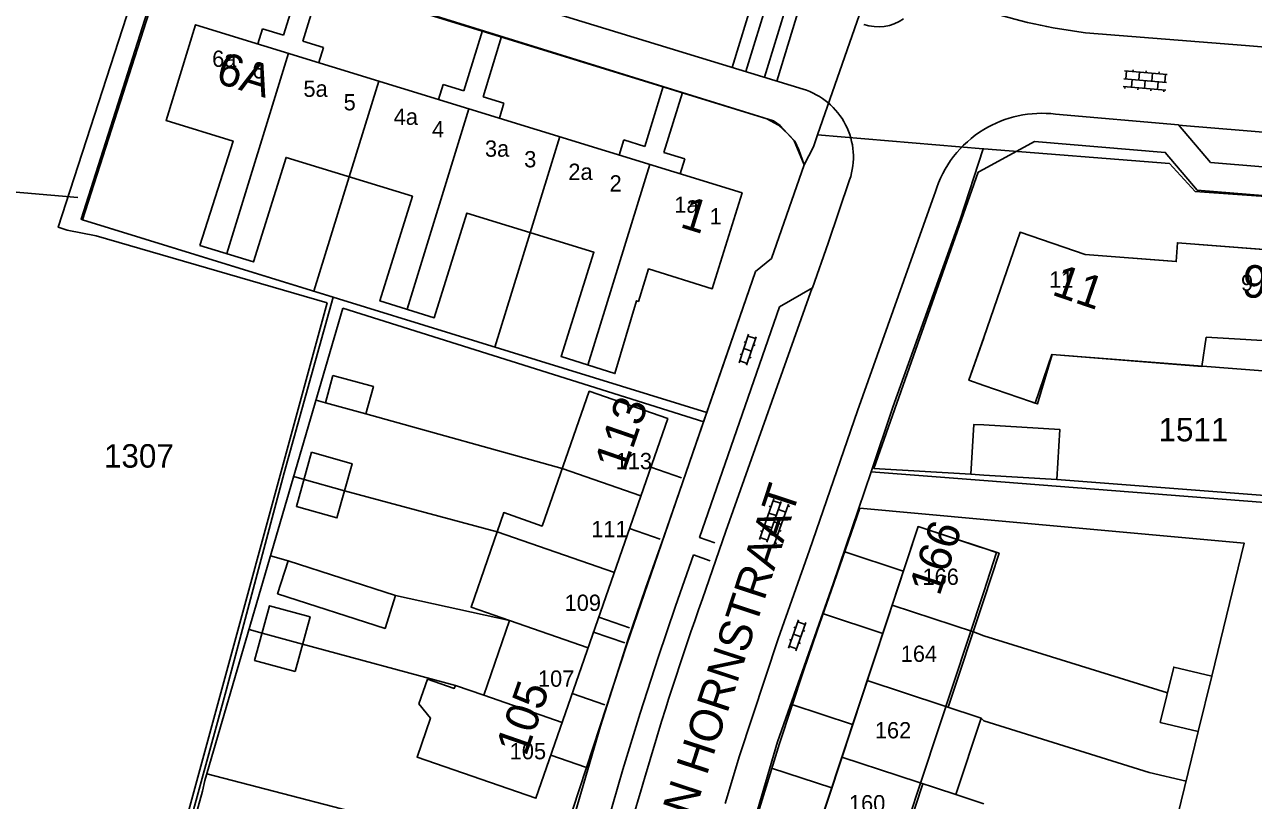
# Model space of a CAD drawing. Extents: x 148816 to 151297, y 399515 to 402500.
# Drawn here: x 149926.5 to 150020.7, y 400528.6 to 400588.1 of the extents above; entities that cross this region are included whole.
import ezdxf

# ---------------------------------------------------------------- set-up
doc = ezdxf.new("R2010")
doc.units = 0
for name, color, linetype in [('B01 Hoofdgebouw  [D] Norm', 7, 'Continuous'), ('B01 Hoofdgebouw  [T] Norm', 7, 'Continuous'), ('B01 hoofgebouw', 7, 'Continuous'), ('B02 Bijgebouw  [D] Norm', 7, 'Continuous'), ('B02 Bijgebouw  [T] Norm', 7, 'Continuous'), ('B07 Tussenmuur  [D] Norm', 7, 'Continuous'), ('G01 perceelsgrens', 7, 'Continuous'), ('S02 Open verharding  Norm', 7, 'Continuous'), ('T04 Haag heg  [D] Gem', 7, 'Continuous'), ('V00 Kant verharding algemeen  [T] Norm', 7, 'Continuous'), ('V00 Kant verharding algemeen secundair  [T] Gem', 7, 'Continuous'), ('Z01 perceelnummer', 7, 'Continuous'), ('Z02 huisnummer', 7, 'Continuous'), ('Z02 Huisnummer  [Tekst] Norm', 7, 'Continuous'), ('Z06 straatnaam', 7, 'Continuous')]:
    doc.layers.add(name, color=color, linetype=linetype)

msp = doc.modelspace()

# ---------------------------------------------------------------- linework, layer by layer
at = {"layer": 'B01 Hoofdgebouw  [D] Norm'}
for p, q in [((150000, 400543.98), (149997.274, 400535.727)), ((149997.858, 400529.028), (149999.795, 400534.894)), ((149988.583, 400509.413), (149995.337, 400529.861))]:
    msp.add_line(p, q, dxfattribs=at)
for points in [[(150003.6, 400559.18), (150003.948, 400559.06), (150005.233, 400562.792), (150023.367, 400561.377), (150023.7, 400565.66)], [(150000, 400543.979), (150001.176, 400547.539), (150000, 400547.928)]]:
    msp.add_lwpolyline(points, dxfattribs=at)
at = {"layer": 'B01 Hoofdgebouw  [T] Norm'}
for p, q in [((149937.31, 400580.74), (149939.57, 400588.09)), ((149939.57, 400588.09), (149981.48, 400575.19)), ((149942.44, 400579.16), (149937.31, 400580.74)), ((149939.9, 400571.16), (149942.44, 400579.16)), ((149946.51, 400577.91), (149944.02, 400569.89)), ((149956.19, 400574.93), (149946.51, 400577.91)), ((149953.71, 400566.9), (149956.19, 400574.93)), ((149981.48, 400575.19), (149979.19, 400567.83)), ((149960.36, 400573.64), (149957.87, 400565.61)), ((149970.11, 400570.63), (149960.36, 400573.64)), ((150002.79, 400572.17), (150000, 400564.085)), ((150007.78, 400570.46), (150002.79, 400572.17)), ((149944.02, 400569.89), (149939.9, 400571.16)), ((150014.86, 400571.36), (150014.76, 400569.92)), ((150024.09, 400570.64), (150014.86, 400571.36)), ((149967.59, 400562.63), (149970.11, 400570.63)), ((150014.76, 400569.92), (150007.78, 400570.46)), ((149974.31, 400569.35), (149973.53, 400566.86)), ((149979.19, 400567.83), (149974.31, 400569.35)), ((149957.87, 400565.61), (149953.71, 400566.9)), ((149973.38, 400566.91), (149971.72, 400561.33)), ((149973.53, 400566.86), (149973.38, 400566.91)), ((150000, 400564.08), (149998.87, 400560.81)), ((149971.72, 400561.33), (149967.59, 400562.63)), ((149949.52, 400559.09), (149950.09, 400561.18)), ((149950.09, 400561.18), (149953.2, 400560.33)), ((149998.87, 400560.81), (150000, 400560.42)), ((150000, 400560.42), (150003.6, 400559.18)), ((149953.2, 400560.33), (149952.62, 400558.23)), ((149969.76, 400559.97), (149966.14, 400549.63)), ((149975.77, 400557.87), (149969.76, 400559.97)), ((149952.62, 400558.23), (149949.52, 400559.09)), ((149965.67, 400528.75), (149975.77, 400557.87)), ((149947.3, 400551.12), (149948.47, 400555.29)), ((149948.47, 400555.29), (149951.58, 400554.41)), ((149951.58, 400554.41), (149950.41, 400550.25)), ((149950.41, 400550.25), (149947.3, 400551.12)), ((149963.2, 400550.66), (149960.69, 400543.4)), ((149966.14, 400549.63), (149963.2, 400550.66)), ((149983.38, 400514.5), (149994.97, 400549.59)), ((149994.97, 400549.59), (150000, 400547.928)), ((149945.86, 400544.43), (149946.67, 400546.95)), ((149946.67, 400546.95), (149954.91, 400544.3)), ((149954.1, 400541.78), (149945.86, 400544.43)), ((149944.09, 400539.32), (149945.24, 400543.51)), ((149945.24, 400543.51), (149948.35, 400542.66)), ((149954.91, 400544.3), (149954.1, 400541.78)), ((149948.35, 400542.66), (149947.2, 400538.47)), ((149960.69, 400543.4), (149963.64, 400542.39)), ((149963.64, 400542.39), (149961.66, 400536.65)), ((149947.2, 400538.47), (149944.09, 400539.32)), ((149957.35, 400537.89), (149956.7, 400536)), ((149959.41, 400537.17), (149957.35, 400537.89)), ((149959.49, 400537.4), (149959.41, 400537.17)), ((149961.66, 400536.65), (149959.49, 400537.4)), ((149956.7, 400536), (149957.58, 400534.89)), ((149957.58, 400534.89), (149956.55, 400531.91)), ((149956.55, 400531.91), (149965.67, 400528.75))]:
    msp.add_line(p, q, dxfattribs=at)
at = {"layer": 'B01 hoofgebouw'}
for points in [[(149939.9, 400571.16), (149944.02, 400569.89), (149946.51, 400577.91), (149956.19, 400574.93), (149953.71, 400566.9), (149957.87, 400565.61), (149960.36, 400573.64), (149970.11, 400570.63), (149967.59, 400562.63), (149971.72, 400561.33), (149973.38, 400566.91), (149973.53, 400566.86), (149974.31, 400569.35), (149979.19, 400567.83), (149981.48, 400575.19), (149939.57, 400588.09), (149937.31, 400580.74), (149942.44, 400579.16), (149939.9, 400571.16)], [(150000, 400564.085), (150002.79, 400572.17), (150007.781, 400570.46), (150014.451, 400569.944), (150014.76, 400569.92), (150014.86, 400571.36), (150024.09, 400570.64), (150023.7, 400565.66)], [(150003.6, 400559.181), (150004.12, 400559.002), (150005.248, 400562.782), (150016.721, 400561.868), (150017.067, 400564.119), (150023.549, 400563.727), (150023.7, 400565.66)], [(150000, 400560.421), (149998.87, 400560.81), (150000, 400564.085)], [(149950.09, 400561.18), (149949.52, 400559.09), (149952.62, 400558.23), (149953.2, 400560.33), (149950.09, 400561.18)], [(150003.6, 400559.181), (150000, 400560.421)], [(149956.7, 400536), (149957.35, 400537.89), (149959.41, 400537.17), (149959.49, 400537.4), (149961.66, 400536.65), (149963.64, 400542.39), (149960.69, 400543.4), (149963.2, 400550.66), (149966.14, 400549.63), (149969.76, 400559.97), (149975.77, 400557.87), (149965.67, 400528.751), (149956.55, 400531.91), (149957.58, 400534.89), (149956.7, 400536)], [(150000, 400553.542), (149999.016, 400553.601), (149999.245, 400557.431), (150000, 400557.386)], [(150000, 400557.386), (150005.833, 400557.037), (150005.604, 400553.207)], [(149948.47, 400555.29), (149947.3, 400551.121), (149950.41, 400550.25), (149951.58, 400554.41), (149948.47, 400555.29)], [(150005.604, 400553.207), (150000, 400553.542)], [(149988.41, 400509.47), (149983.66, 400511.04), (149984.66, 400514.08), (149983.38, 400514.5), (149994.97, 400549.591), (149999.72, 400548.02)], [(150000, 400547.927), (149999.72, 400548.02)], [(150000, 400544.589), (150000.994, 400547.599), (150000, 400547.927)], [(149946.67, 400546.95), (149945.86, 400544.43), (149954.1, 400541.78), (149954.91, 400544.3), (149946.67, 400546.95)], [(149984.66, 400514.08), (149989.409, 400512.522), (150000, 400544.589)], [(149947.2, 400538.47), (149948.35, 400542.66), (149945.24, 400543.51), (149944.09, 400539.32), (149947.2, 400538.47)]]:
    msp.add_lwpolyline(points, dxfattribs=at)
at = {"layer": 'B02 Bijgebouw  [D] Norm'}
for p, q in [((149947.885, 400553.205), (149950.997, 400552.332)), ((149944.665, 400541.415), (149947.774, 400540.562))]:
    msp.add_line(p, q, dxfattribs=at)
msp.add_lwpolyline([(150017.489, 400538.1), (150016.452, 400533.857), (150013.537, 400534.569), (150014.574, 400538.812)], close=True, dxfattribs=at)
at = {"layer": 'B02 Bijgebouw  [T] Norm'}
for points in [[(150000, 400553.542), (149999.016, 400553.601), (149999.245, 400557.431), (150000, 400557.386)], [(150000, 400557.386), (150005.833, 400557.037), (150005.604, 400553.207), (150000, 400553.542)]]:
    msp.add_lwpolyline(points, dxfattribs=at)
at = {"layer": 'B07 Tussenmuur  [D] Norm'}
for p, q in [((149946.692, 400585.898), (149941.96, 400570.525)), ((149946.692, 400585.898), (149941.96, 400570.525)), ((149951.35, 400576.42), (149953.612, 400583.767)), ((149951.35, 400576.42), (149953.612, 400583.767)), ((149960.525, 400581.64), (149955.79, 400566.255)), ((149960.525, 400581.64), (149955.79, 400566.255)), ((149965.235, 400572.135), (149967.51, 400579.503)), ((149965.235, 400572.135), (149967.51, 400579.503)), ((149974.393, 400577.372), (149969.655, 400561.98)), ((149974.393, 400577.372), (149969.655, 400561.98)), ((149973.714, 400551.942), (149967.682, 400554.034)), ((149973.714, 400551.942), (149967.682, 400554.034)), ((149971.679, 400546.074), (149962.692, 400549.191)), ((149971.679, 400546.074), (149962.692, 400549.191)), ((149992.981, 400543.569), (149999.218, 400541.509)), ((149992.981, 400543.569), (149999.218, 400541.509)), ((149969.675, 400540.297), (149963.64, 400542.39)), ((149969.675, 400540.297), (149963.64, 400542.39)), ((149991.068, 400537.777), (149999.795, 400534.894)), ((149991.068, 400537.777), (149999.795, 400534.894)), ((149967.685, 400534.56), (149961.66, 400536.65)), ((149967.685, 400534.56), (149961.66, 400536.65)), ((149989.13, 400531.91), (149997.858, 400529.028)), ((149989.13, 400531.91), (149997.858, 400529.028))]:
    msp.add_line(p, q, dxfattribs=at)
at = {"layer": 'G01 perceelsgrens'}
for points in [[(149994.947, 400601.708), (149991.418, 400591.597), (149987.257, 400579.636)], [(149937.79, 400594.65), (149930.89, 400573.13), (149950.12, 400567.185)], [(149986.226, 400577.343), (149985.819, 400578.48), (149985.509, 400579.15), (149985.045, 400579.666), (149984.272, 400580.388), (149983.38, 400580.88), (149940.38, 400594.13), (149937.79, 400594.65)], [(149987.257, 400579.636), (149986.942, 400578.731), (149986.226, 400577.343)], [(149999.951, 400578.573), (149987.257, 400579.636)], [(149991.369, 400553.797), (149993.045, 400558.759), (149998.186, 400573.138), (149999.951, 400578.573)], [(149999.951, 400578.573), (150000, 400578.569)], [(150000, 400578.569), (150014.245, 400577.448), (150016.206, 400575.301), (150028.83, 400574.394)], [(149986.226, 400577.343), (149983.719, 400570.161), (149982.506, 400569.155), (149978.527, 400557.622), (149972.637, 400540.551), (149968.49, 400527.91), (149964.54, 400512.16), (149962.71, 400503.901), (149961.963, 400500)], [(150028.83, 400574.394), (150027.105, 400551.007), (150000, 400553.123)], [(149950.12, 400567.185), (149946.373, 400553.715), (149941.905, 400537.01), (149931.789, 400500)], [(149975.664, 400500), (149976.635, 400505.705), (149979.523, 400516.311), (149981.512, 400523.954), (149982.662, 400527.838), (149984.191, 400533.073), (149988.461, 400545.186), (149991.369, 400553.797)], [(150000, 400553.123), (149991.369, 400553.797)]]:
    msp.add_lwpolyline(points, dxfattribs=at)
at = {"layer": 'S02 Open verharding  Norm'}
for p, q in [((150010.74, 400583.95), (150014.028, 400583.662)), ((150010.793, 400584.547), (150014.08, 400584.26)), ((150010.942, 400584.534), (150010.89, 400583.937)), ((150011.44, 400584.491), (150011.453, 400584.64)), ((150011.938, 400584.447), (150011.886, 400583.85)), ((150012.436, 400584.404), (150012.449, 400584.553)), ((150012.934, 400584.36), (150012.882, 400583.762)), ((150013.432, 400584.317), (150013.446, 400584.466)), ((150013.931, 400584.273), (150013.878, 400583.675)), ((150010.688, 400583.352), (150013.975, 400583.065)), ((150010.837, 400583.339), (150010.824, 400583.189)), ((150011.388, 400583.893), (150011.336, 400583.295)), ((150011.834, 400583.252), (150011.821, 400583.102)), ((150012.384, 400583.806), (150012.332, 400583.208)), ((150012.83, 400583.165), (150012.817, 400583.015)), ((150013.328, 400583.121), (150013.38, 400583.719)), ((150013.826, 400583.078), (150013.813, 400582.928)), ((149981.252, 400562.155), (149981.978, 400564.338)), ((149982.5, 400564.006), (149981.931, 400564.196)), ((149981.615, 400563.247), (149982.185, 400563.057)), ((149981.631, 400563.768), (149981.773, 400563.721)), ((149981.822, 400561.966), (149982.548, 400564.149)), ((149982.342, 400563.532), (149982.485, 400563.484)), ((149981.869, 400562.108), (149981.3, 400562.298)), ((149981.315, 400562.82), (149981.458, 400562.772)), ((149982.027, 400562.583), (149982.169, 400562.536)), ((149982.811, 400548.601), (149983.907, 400551.714)), ((149983.377, 400548.402), (149984.473, 400551.514)), ((149983.691, 400551.101), (149983.55, 400551.15)), ((149983.857, 400551.572), (149984.423, 400551.373)), ((149983.943, 400548.202), (149985.039, 400551.315)), ((149984.989, 400551.174), (149985.131, 400551.124)), ((149983.359, 400550.157), (149983.218, 400550.207)), ((149983.525, 400550.629), (149984.091, 400550.43)), ((149984.823, 400550.702), (149984.257, 400550.901)), ((149984.657, 400550.23), (149984.798, 400550.181)), ((149983.027, 400549.214), (149982.885, 400549.264)), ((149983.193, 400549.686), (149983.759, 400549.486)), ((149983.925, 400549.958), (149984.491, 400549.759)), ((149984.325, 400549.287), (149984.466, 400549.237)), ((149982.861, 400548.742), (149983.427, 400548.543)), ((149983.593, 400549.015), (149984.159, 400548.815)), ((149983.993, 400548.344), (149984.134, 400548.294)), ((149985.031, 400540.261), (149985.806, 400542.427)), ((149985.446, 400541.865), (149985.587, 400541.815)), ((149985.596, 400540.059), (149986.371, 400542.225)), ((149986.32, 400542.084), (149985.755, 400542.286)), ((149986.152, 400541.613), (149986.293, 400541.562)), ((149985.109, 400540.924), (149985.25, 400540.873)), ((149985.419, 400541.344), (149985.983, 400541.142)), ((149985.815, 400540.671), (149985.956, 400540.621)), ((149985.647, 400540.2), (149985.082, 400540.402))]:
    msp.add_line(p, q, dxfattribs=at)
at = {"layer": 'T04 Haag heg  [D] Gem'}
for p, q in [((149948.637, 400567.644), (149951.35, 400576.42)), ((149930.548, 400574.821), (149921.437, 400575.618)), ((149962.521, 400563.353), (149965.235, 400572.135)), ((149948.81, 400559.297), (149949.52, 400559.09)), ((149952.62, 400558.23), (149967.682, 400554.034)), ((149974.475, 400554.135), (149976.821, 400553.321)), ((149947.098, 400553.435), (149947.885, 400553.205)), ((149950.997, 400552.332), (149962.692, 400549.191)), ((149972.849, 400549.449), (149975.202, 400548.633)), ((149945.32, 400547.344), (149946.67, 400546.95)), ((149993.837, 400546.16), (149989.349, 400547.642)), ((149954.91, 400544.3), (149963.64, 400542.39)), ((149970.485, 400542.634), (149972.848, 400541.814)), ((149992.262, 400541.39), (149987.71, 400542.893)), ((149943.673, 400541.705), (149944.665, 400541.415)), ((149970.089, 400541.489), (149972.479, 400540.66)), ((149999.218, 400541.509), (150000, 400541.216)), ((150000, 400541.216), (150014.092, 400536.841)), ((149947.774, 400540.562), (149959.49, 400537.4)), ((149968.456, 400536.784), (149970.95, 400535.919)), ((149989.951, 400534.395), (149985.3, 400535.932)), ((149999.795, 400534.894), (150000, 400534.692)), ((150012.689, 400530.726), (150000, 400534.692)), ((149966.817, 400532.058), (149969.48, 400531.134)), ((149988.348, 400529.541), (149983.731, 400531.066)), ((150015.522, 400530.058), (150012.689, 400530.726)), ((149997.858, 400529.028), (150000, 400528.31))]:
    msp.add_line(p, q, dxfattribs=at)
at = {"layer": 'V00 Kant verharding algemeen  [T] Norm'}
for p, q in [((149983.884, 400580.724), (149943.688, 400593.201)), ((149947.748, 400591.941), (149946.311, 400587.277)), ((149949.217, 400591.485), (149947.783, 400586.824)), ((149957.342, 400591.979), (149986.157, 400583.146)), ((149944.354, 400586.617), (149944.709, 400587.771)), ((149944.709, 400587.771), (149946.311, 400587.277)), ((149949.385, 400586.332), (149947.783, 400586.824)), ((149961.571, 400587.65), (149960.144, 400583.019)), ((149963.039, 400587.194), (149961.616, 400582.566)), ((149949.03, 400585.178), (149949.385, 400586.332)), ((149958.187, 400582.359), (149958.542, 400583.513)), ((149958.542, 400583.513), (149960.144, 400583.019)), ((149975.428, 400583.349), (149974.012, 400578.751)), ((149963.218, 400582.074), (149961.616, 400582.566)), ((149962.863, 400580.92), (149963.218, 400582.074)), ((149976.897, 400582.893), (149975.484, 400578.298)), ((149972.055, 400578.091), (149972.41, 400579.245)), ((149972.41, 400579.245), (149974.012, 400578.751)), ((149977.086, 400577.806), (149975.484, 400578.298)), ((149976.731, 400576.652), (149977.086, 400577.806)), ((149930.89, 400573.13), (149978.771, 400558.33)), ((149929.73, 400572.32), (149931.95, 400571.89)), ((149931.95, 400571.89), (149949.66, 400566.75)), ((149982.506, 400569.155), (149975.48, 400548.791)), ((149949.66, 400566.75), (149931.44, 400500)), ((149950.87, 400566.35), (149940.29, 400530.12)), ((149978.529, 400557.627), (149950.87, 400566.35)), ((150016.451, 400533.857), (150014.552, 400526.087)), ((149940.436, 400530.621), (149967.367, 400523.636)), ((149940.29, 400530.12), (149940.09, 400529.28)), ((149940.09, 400529.28), (149932.12, 400500))]:
    msp.add_line(p, q, dxfattribs=at)
for points in [[(149929.73, 400572.32), (149929.034, 400572.548), (149936.457, 400595.432), (149935.133, 400595.781)], [(149943.688, 400593.201), (149937.752, 400595.008), (149930.785, 400573.164), (149930.89, 400573.13)], [(150007.804, 400587.476), (150020.07, 400586.485), (150040.541, 400584.782), (150060.031, 400583.178), (150062.244, 400582.988)], [(150005.5, 400581.234), (150014.943, 400580.401), (150017.401, 400577.521), (150050.424, 400574.791), (150053.459, 400577.188), (150057.867, 400576.828), (150060.583, 400576.54)], [(149983.884, 400580.724), (149984.385, 400580.356), (149985.479, 400579.191), (149986.226, 400577.343), (149983.719, 400570.161), (149982.506, 400569.155)], [(150000, 400577.003), (150003.906, 400579.139), (150013.918, 400578.293), (150016.378, 400575.408), (150029.197, 400574.357), (150027.54, 400551.521), (150005.604, 400553.207)], [(149999.016, 400553.601), (149991.573, 400554.046), (149999.587, 400576.776), (150000, 400577.003)], [(149979.376, 400548.343), (149978.221, 400548.754), (149984.349, 400566.445), (149986.865, 400567.893), (149988.076, 400571.328), (149989.721, 400576.186)], [(149984.229, 400540.969), (149986.632, 400547.789), (149990.336, 400558.455), (149996.195, 400575.011), (149996.286, 400575.22)], [(150000, 400550.133), (149990.506, 400550.997), (149988.295, 400544.651)], [(150017.489, 400538.1), (150019.986, 400548.315), (150000, 400550.133)], [(149975.48, 400548.791), (149974.064, 400544.846), (149972.709, 400540.879)], [(149975.051, 400539.555), (149976.374, 400543.491), (149977.751, 400547.409)], [(149977.751, 400547.409), (149979.027, 400546.972)], [(149988.295, 400544.651), (149987.222, 400541.596), (149986.176, 400538.531)], [(149972.709, 400540.879), (149970.61, 400534.28), (149968.676, 400527.626)], [(149980.168, 400528.356), (149981.288, 400532.003), (149984.229, 400540.969)], [(149972.328, 400530.954), (149973.656, 400535.264), (149975.051, 400539.555)], [(149986.176, 400538.531), (149984.34, 400532.935), (149982.595, 400527.308)], [(149970.092, 400522.936), (149971.177, 400526.954), (149972.328, 400530.954)]]:
    msp.add_lwpolyline(points, dxfattribs=at)
for centre, radius, start, end in [((150012.748, 400628.062), 40.886, 251.83264, 263.05461), ((149991.916, 400591.31), 3.384, 250.96214, 304.85424), ((149984.56, 400577.935), 5.45, 341.27982, 72.95236), ((150004.468, 400572.685), 8.611, 83.1186, 121.25866), ((150004.419, 400572.801), 8.486, 121.38189, 163.43553)]:
    msp.add_arc(centre, radius, start, end, dxfattribs=at)
at = {"layer": 'V00 Kant verharding algemeen secundair  [T] Gem'}
for p, q in [((149982.498, 400590.659), (149980.707, 400584.817)), ((149983.549, 400590.337), (149981.758, 400584.494)), ((149984.984, 400589.897), (149983.193, 400584.055)), ((149985.94, 400589.604), (149984.149, 400583.761))]:
    msp.add_line(p, q, dxfattribs=at)
for points in [[(150053.457, 400577.191), (150040.452, 400578.268), (150020.206, 400579.95), (150014.945, 400580.394)], [(149978.437, 400544.051), (149980.235, 400549.242), (149986.845, 400567.903)]]:
    msp.add_lwpolyline(points, dxfattribs=at)
for centre, radius, start, end in [((150207.15, 400462.685), 242.755, 160.41667, 163.79471), ((150258.914, 400445.202), 297.351, 163.34343, 167.23529)]:
    msp.add_arc(centre, radius, start, end, dxfattribs=at)

# ---------------------------------------------------------------- texts
at = {"layer": 'Z01 perceelnummer'}
for s, p in [('1511', (150013.406, 400556.127)), ('1307', (149932.546, 400554.11))]:
    msp.add_text(s, height=1.8, dxfattribs=at).set_placement(p)
at = {"layer": 'Z02 huisnummer'}
for s, rotation, p in [('6A', 342.90569, (149941.018, 400583.668)), ('1', 342.90569, (149976.632, 400572.581)), ('11', 341.09394, (150005.138, 400567.4)), ('9', 355.52659, (150019.763, 400567.216)), ('113', 70.85863, (149972.469, 400553.696)), ('166', 71.70992, (149996.609, 400544.189)), ('105', 70.85863, (149964.905, 400531.889))]:
    msp.add_text(s, height=2.5, rotation=rotation, dxfattribs=at).set_placement(p)
at = {"layer": 'Z02 Huisnummer  [Tekst] Norm'}
for s, p in [('6a', (149940.84, 400584.854)), ('6', (149943.925, 400583.965)), ('5a', (149947.838, 400582.556)), ('5', (149950.923, 400581.518)), ('4a', (149954.76, 400580.406)), ('4', (149957.695, 400579.443)), ('3a', (149961.758, 400577.96)), ('3', (149964.768, 400577.146)), ('2a', (149968.154, 400576.181)), ('2', (149971.314, 400575.291)), ('1a', (149976.279, 400573.66)), ('1', (149978.989, 400572.771)), ('11', (150005.02, 400567.915)), ('9', (150019.73, 400567.67)), ('113', (149971.78, 400553.99)), ('111', (149969.904, 400548.771)), ('166', (149995.306, 400545.115)), ('109', (149967.863, 400543.118)), ('164', (149993.64, 400539.209)), ('107', (149965.821, 400537.302)), ('162', (149991.654, 400533.339)), ('105', (149963.658, 400531.735)), ('160', (149989.668, 400527.74))]:
    msp.add_text(s, height=1.25, dxfattribs=at).set_placement(p)
at = {"layer": 'Z06 straatnaam'}
msp.add_text('VAN HORNSTRAAT', height=2.5, rotation=71.81873, dxfattribs=at).set_placement((149976.325, 400523.015))

doc.saveas('drawing.dxf')
